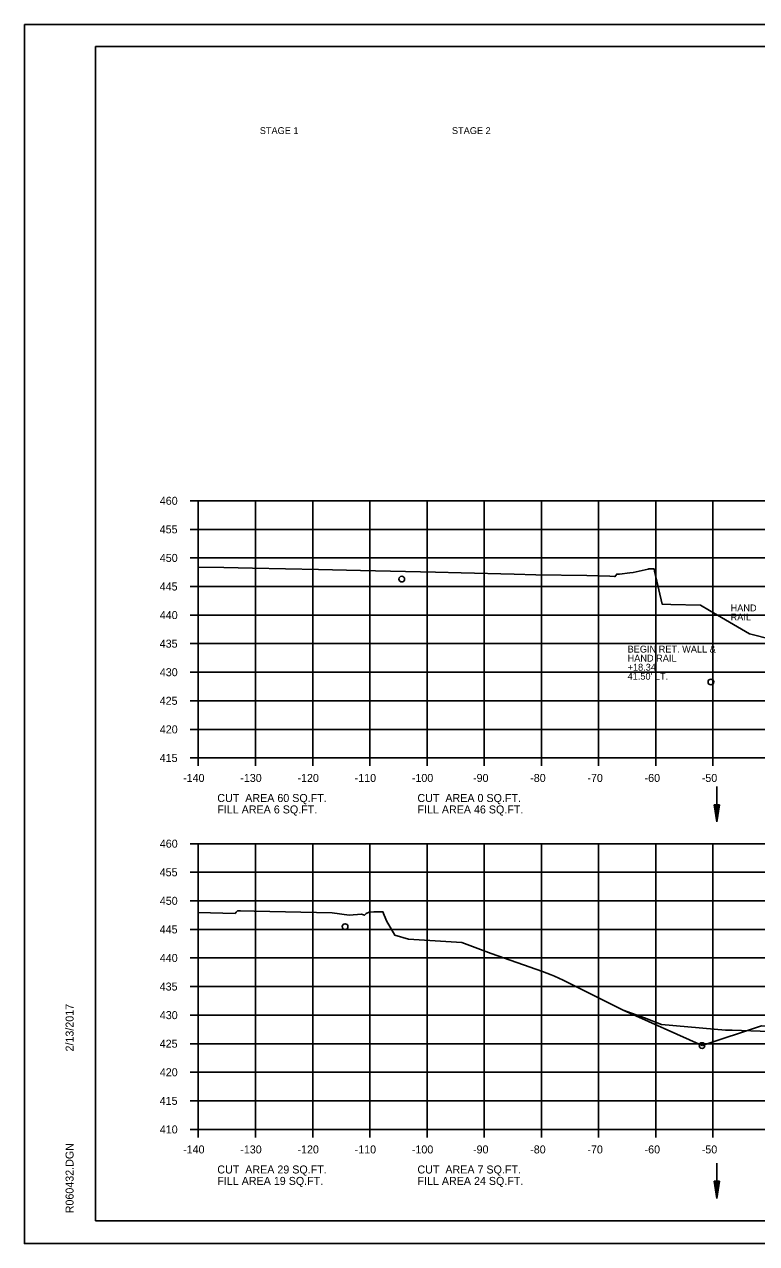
# Model space of a CAD drawing. Extents: x 1538688 to 1540766, y 656250 to 671912.
# Drawn here: x 1538687.8 to 1538815.8, y 663591.4 to 663804.7 of the extents above; entities that cross this region are included whole.
import ezdxf

# ---------------------------------------------------------------- set-up
doc = ezdxf.new("R2010")
doc.units = 0
for name, color, linetype in [('15', 7, 'Continuous'), ('18', 7, 'Continuous'), ('20', 7, 'Continuous'), ('22', 7, 'Continuous'), ('26', 7, 'Continuous'), ('39', 7, 'Continuous'), ('41', 7, 'Continuous'), ('7', 7, 'Continuous'), ('Borings', 7, 'Continuous'), ('Default', 7, 'Continuous'), ('Horizontal Alignment', 7, 'Continuous'), ('RipRap', 7, 'Continuous')]:
    doc.layers.add(name, color=color, linetype=linetype)

msp = doc.modelspace()

# ---------------------------------------------------------------- linework, layer by layer
at = {"layer": '15'}
for p, q in [((1538808.41, 663668.18), (1538808.86, 663665.18)), ((1538808.41, 663668.18), (1538809.31, 663668.18)), ((1538808.48, 663668.18), (1538808.86, 663665.68)), ((1538808.56, 663668.18), (1538808.86, 663666.19)), ((1538808.63, 663668.18), (1538808.86, 663666.69)), ((1538808.71, 663668.18), (1538808.86, 663667.2)), ((1538808.79, 663668.18), (1538808.86, 663667.7)), ((1538809.31, 663668.18), (1538808.86, 663665.18)), ((1538809, 663668.18), (1538808.86, 663667.2)), ((1538809.16, 663668.18), (1538808.86, 663666.19)), ((1538809.23, 663668.18), (1538808.86, 663665.68)), ((1538809.08, 663668.18), (1538808.86, 663666.69)), ((1538808.93, 663668.18), (1538808.86, 663667.7)), ((1538808.41, 663602.3), (1538808.86, 663599.3)), ((1538808.41, 663602.3), (1538809.31, 663602.3)), ((1538808.48, 663602.3), (1538808.86, 663599.8)), ((1538808.56, 663602.3), (1538808.86, 663600.32)), ((1538808.63, 663602.3), (1538808.86, 663600.82)), ((1538808.71, 663602.3), (1538808.86, 663601.33)), ((1538808.79, 663602.3), (1538808.86, 663601.83)), ((1538809.31, 663602.3), (1538808.86, 663599.3)), ((1538809, 663602.3), (1538808.86, 663601.33)), ((1538809.16, 663602.3), (1538808.86, 663600.32)), ((1538809.23, 663602.3), (1538808.86, 663599.8)), ((1538809.08, 663602.3), (1538808.86, 663600.82)), ((1538808.93, 663602.3), (1538808.86, 663601.83))]:
    msp.add_line(p, q, dxfattribs=at)
at = {"layer": '18'}
for points in [[(1538718.18, 663709.74), (1538722.66, 663709.67), (1538727.65, 663709.57), (1538739.19, 663709.37), (1538746.56, 663709.15), (1538759.63, 663708.9), (1538764.17, 663708.77), (1538773.41, 663708.53), (1538777.2, 663708.44), (1538786.14, 663708.3), (1538790.14, 663708.2), (1538790.93, 663708.1), (1538790.99, 663708.09), (1538791, 663708.09), (1538791.36, 663708.54), (1538791.36, 663708.54), (1538791.5, 663708.54), (1538791.82, 663708.54), (1538791.82, 663708.54), (1538793.64, 663708.75), (1538794.22, 663708.81), (1538796.86, 663709.41), (1538796.98, 663709.44), (1538797.02, 663709.44), (1538797.89, 663709.44), (1538797.97, 663709.03), (1538799.31, 663703.26), (1538800.82, 663703.21), (1538806, 663703.08), (1538807.6, 663702.15), (1538814.54, 663698.09), (1538818.46, 663697.12)], [(1538718.18, 663649.32), (1538724.62, 663649.16), (1538724.82, 663649.39), (1538725.03, 663649.61), (1538725.32, 663649.61), (1538725.56, 663649.61), (1538727.96, 663649.56), (1538741.61, 663649.27), (1538744.55, 663648.88), (1538746.72, 663649.02), (1538747.22, 663648.84), (1538747.55, 663649.13), (1538748.06, 663649.37), (1538748.85, 663649.44), (1538748.96, 663649.45), (1538750.31, 663649.45), (1538750.45, 663649.45), (1538751.07, 663647.86), (1538752.52, 663645.34), (1538754.96, 663644.64), (1538764.26, 663644.07), (1538769.42, 663642.14), (1538778.37, 663639), (1538779.91, 663638.41), (1538780.48, 663638.18), (1538781.99, 663637.46), (1538792.48, 663632.23), (1538796.21, 663630.87), (1538799.17, 663629.74), (1538808.36, 663628.93), (1538810.35, 663628.75), (1538810.82, 663628.74), (1538811.55, 663628.74), (1538826.21, 663628.22)]]:
    msp.add_lwpolyline(points, dxfattribs=at)
at = {"layer": '20'}
msp.add_lwpolyline([(1538792.48, 663632.23), (1538806.26, 663626.05), (1538816.67, 663629.52), (1538821.67, 663629.42), (1538824.67, 663629.36), (1538825.17, 663629.36), (1538825.18, 663628.86), (1538826.18, 663628.88), (1538858.18, 663627.6), (1538890.18, 663626.32), (1538891.18, 663626.3), (1538891.19, 663626.8), (1538891.69, 663626.8), (1538894.69, 663626.86), (1538899.69, 663626.96), (1538901.28, 663626.42)], dxfattribs=at)
at = {"layer": '22'}
for p, q in [((1538718.18, 663721.37), (1538998.18, 663721.37)), ((1538718.18, 663676.37), (1538718.18, 663721.37)), ((1538728.18, 663676.37), (1538728.18, 663721.37)), ((1538738.18, 663676.37), (1538738.18, 663721.37)), ((1538748.18, 663676.37), (1538748.18, 663721.37)), ((1538758.18, 663676.37), (1538758.18, 663721.37)), ((1538768.18, 663676.37), (1538768.18, 663721.37)), ((1538778.18, 663676.37), (1538778.18, 663721.37)), ((1538788.18, 663676.37), (1538788.18, 663721.37)), ((1538798.18, 663676.37), (1538798.18, 663721.37)), ((1538808.18, 663676.37), (1538808.18, 663721.37)), ((1538718.18, 663716.37), (1538998.18, 663716.37)), ((1538718.18, 663711.37), (1538998.18, 663711.37)), ((1538718.18, 663706.37), (1538998.18, 663706.37)), ((1538718.18, 663701.37), (1538998.18, 663701.37)), ((1538718.18, 663696.37), (1538998.18, 663696.37)), ((1538718.18, 663691.37), (1538998.18, 663691.37)), ((1538718.18, 663686.37), (1538998.18, 663686.37)), ((1538718.18, 663681.37), (1538998.18, 663681.37)), ((1538718.18, 663676.37), (1538998.18, 663676.37)), ((1538718.18, 663661.37), (1538998.18, 663661.37)), ((1538718.18, 663611.37), (1538718.18, 663661.37)), ((1538728.18, 663611.37), (1538728.18, 663661.37)), ((1538738.18, 663611.37), (1538738.18, 663661.37)), ((1538748.18, 663611.37), (1538748.18, 663661.37)), ((1538758.18, 663611.37), (1538758.18, 663661.37)), ((1538768.18, 663611.37), (1538768.18, 663661.37)), ((1538778.18, 663611.37), (1538778.18, 663661.37)), ((1538788.18, 663611.37), (1538788.18, 663661.37)), ((1538798.18, 663611.37), (1538798.18, 663661.37)), ((1538808.18, 663611.37), (1538808.18, 663661.37)), ((1538718.18, 663656.37), (1538998.18, 663656.37)), ((1538718.18, 663651.37), (1538998.18, 663651.37)), ((1538718.18, 663646.37), (1538998.18, 663646.37)), ((1538718.18, 663641.37), (1538998.18, 663641.37)), ((1538718.18, 663636.37), (1538998.18, 663636.37)), ((1538718.18, 663631.37), (1538998.18, 663631.37)), ((1538718.18, 663626.37), (1538998.18, 663626.37)), ((1538718.18, 663621.37), (1538998.18, 663621.37)), ((1538718.18, 663616.37), (1538998.18, 663616.37)), ((1538718.18, 663611.37), (1538998.18, 663611.37))]:
    msp.add_line(p, q, dxfattribs=at)
at = {"layer": '26'}
for p, q in [((1538687.78, 663804.73), (1539021.11, 663804.73)), ((1538687.78, 663591.39), (1539021.11, 663591.39))]:
    msp.add_line(p, q, dxfattribs=at)
msp.add_lwpolyline([(1538687.77, 663804.73), (1539021.11, 663804.73), (1539021.11, 663591.39), (1538687.77, 663591.39)], close=True, dxfattribs=at)
for centre in [(1538753.76, 663707.67), (1538807.81, 663689.66), (1538743.85, 663646.85), (1538806.26, 663626.05)]:
    msp.add_circle(centre, 0.5, dxfattribs=at)
at = {"layer": '39'}
for p, q in [((1538808.86, 663671.37), (1538808.86, 663665.18)), ((1538808.86, 663605.49), (1538808.86, 663599.3))]:
    msp.add_line(p, q, dxfattribs=at)
at = {"layer": 'Borings'}
for p, q in [((1538716.78, 663721.37), (1538718.18, 663721.37)), ((1538718.18, 663676.37), (1538718.18, 663721.37)), ((1538716.78, 663716.37), (1538718.18, 663716.37)), ((1538716.78, 663711.37), (1538718.18, 663711.37)), ((1538716.78, 663706.37), (1538718.18, 663706.37)), ((1538716.78, 663701.37), (1538718.18, 663701.37)), ((1538716.78, 663696.37), (1538718.18, 663696.37)), ((1538716.78, 663691.37), (1538718.18, 663691.37)), ((1538716.78, 663686.37), (1538718.18, 663686.37)), ((1538716.78, 663681.37), (1538718.18, 663681.37)), ((1538716.78, 663676.37), (1538718.18, 663676.37)), ((1538718.18, 663676.37), (1538998.18, 663676.37)), ((1538718.18, 663674.97), (1538718.18, 663676.37)), ((1538728.18, 663674.97), (1538728.18, 663676.37)), ((1538738.18, 663674.97), (1538738.18, 663676.37)), ((1538748.18, 663674.97), (1538748.18, 663676.37)), ((1538758.18, 663674.97), (1538758.18, 663676.37)), ((1538768.18, 663674.97), (1538768.18, 663676.37)), ((1538778.18, 663674.97), (1538778.18, 663676.37)), ((1538788.18, 663674.97), (1538788.18, 663676.37)), ((1538798.18, 663674.97), (1538798.18, 663676.37)), ((1538808.18, 663674.97), (1538808.18, 663676.37)), ((1538716.78, 663661.37), (1538718.18, 663661.37)), ((1538718.18, 663611.37), (1538718.18, 663661.37)), ((1538716.78, 663656.37), (1538718.18, 663656.37)), ((1538716.78, 663651.37), (1538718.18, 663651.37)), ((1538716.78, 663646.37), (1538718.18, 663646.37)), ((1538716.78, 663641.37), (1538718.18, 663641.37)), ((1538716.78, 663636.37), (1538718.18, 663636.37)), ((1538716.78, 663631.37), (1538718.18, 663631.37)), ((1538716.78, 663626.37), (1538718.18, 663626.37)), ((1538716.78, 663621.37), (1538718.18, 663621.37)), ((1538716.78, 663616.37), (1538718.18, 663616.37)), ((1538716.78, 663611.37), (1538718.18, 663611.37)), ((1538718.18, 663611.37), (1538998.18, 663611.37)), ((1538718.18, 663609.97), (1538718.18, 663611.37)), ((1538728.18, 663609.97), (1538728.18, 663611.37)), ((1538738.18, 663609.97), (1538738.18, 663611.37)), ((1538748.18, 663609.97), (1538748.18, 663611.37)), ((1538758.18, 663609.97), (1538758.18, 663611.37)), ((1538768.18, 663609.97), (1538768.18, 663611.37)), ((1538778.18, 663609.97), (1538778.18, 663611.37)), ((1538788.18, 663609.97), (1538788.18, 663611.37)), ((1538798.18, 663609.97), (1538798.18, 663611.37)), ((1538808.18, 663609.97), (1538808.18, 663611.37))]:
    msp.add_line(p, q, dxfattribs=at)
at = {"layer": 'RipRap'}
for p, q in [((1538700.18, 663800.83), (1539016.36, 663800.83)), ((1538700.18, 663595.37), (1538700.18, 663800.83)), ((1538700.18, 663595.37), (1538700.18, 663595.37)), ((1539016.36, 663595.37), (1538700.18, 663595.37))]:
    msp.add_line(p, q, dxfattribs=at)

# ---------------------------------------------------------------- texts
at = {"layer": '41'}
for s, p in [('HAND', (1538811.26, 663702.02)), ('RAIL', (1538811.26, 663700.44))]:
    msp.add_text(s, height=1.2, dxfattribs=at).set_placement(p)
at = {"layer": '7'}
for s, p in [('BEGIN RET. WALL &', (1538793.25, 663694.81)), ('HAND RAIL', (1538793.25, 663693.23)), ("41.50' LT.", (1538793.25, 663690.06)), ('+18.34', (1538793.25, 663691.64))]:
    msp.add_text(s, height=1.2, dxfattribs=at).set_placement(p)
at = {"layer": 'Default'}
for s, p in [('STAGE 1', (1538728.93, 663785.54)), ('STAGE 2', (1538762.53, 663785.54))]:
    msp.add_text(s, height=1.2, dxfattribs=at).set_placement(p)
at = {"layer": 'Horizontal Alignment'}
for s, p in [('460', (1538711.45, 663720.67)), ('455', (1538711.43, 663715.67)), ('450', (1538711.45, 663710.67)), ('445', (1538711.43, 663705.67)), ('440', (1538711.45, 663700.67)), ('435', (1538711.43, 663695.67)), ('430', (1538711.45, 663690.67)), ('425', (1538711.43, 663685.67)), ('420', (1538711.45, 663680.67)), ('415', (1538711.43, 663675.67)), ('-140', (1538715.52, 663672.17)), ('-130', (1538725.52, 663672.17)), ('-120', (1538735.52, 663672.17)), ('-110', (1538745.52, 663672.17)), ('-100', (1538755.52, 663672.17)), ('-90', (1538766.22, 663672.17)), ('-80', (1538776.22, 663672.17)), ('-70', (1538786.22, 663672.17)), ('-60', (1538796.22, 663672.17)), ('-50', (1538806.22, 663672.17)), ('CUT  AREA 60 SQ.FT.', (1538721.5, 663668.66)), ('CUT  AREA 0 SQ.FT.', (1538756.5, 663668.66)), ('FILL AREA 6 SQ.FT.', (1538721.5, 663666.66)), ('FILL AREA 46 SQ.FT.', (1538756.5, 663666.66)), ('460', (1538711.45, 663660.67)), ('455', (1538711.43, 663655.67)), ('450', (1538711.45, 663650.67)), ('445', (1538711.43, 663645.67)), ('440', (1538711.45, 663640.67)), ('435', (1538711.43, 663635.67)), ('430', (1538711.45, 663630.67)), ('425', (1538711.43, 663625.67)), ('420', (1538711.45, 663620.67)), ('415', (1538711.43, 663615.67)), ('410', (1538711.45, 663610.67)), ('-140', (1538715.52, 663607.17)), ('-130', (1538725.52, 663607.17)), ('-120', (1538735.52, 663607.17)), ('-110', (1538745.52, 663607.17)), ('-100', (1538755.52, 663607.17)), ('-90', (1538766.22, 663607.17)), ('-80', (1538776.22, 663607.17)), ('-70', (1538786.22, 663607.17)), ('-60', (1538796.22, 663607.17)), ('-50', (1538806.22, 663607.17)), ('CUT  AREA 29 SQ.FT.', (1538721.5, 663603.66)), ('CUT  AREA 7 SQ.FT.', (1538756.5, 663603.66)), ('FILL AREA 19 SQ.FT.', (1538721.5, 663601.66)), ('FILL AREA 24 SQ.FT.', (1538756.5, 663601.66))]:
    msp.add_text(s, height=1.4, dxfattribs=at).set_placement(p)
at = {"layer": 'RipRap'}
for s, p in [('2/13/2017', (1538696.37, 663625.01)), ('R060432.DGN', (1538696.37, 663596.7))]:
    msp.add_text(s, height=1.4, rotation=90, dxfattribs=at).set_placement(p)

doc.saveas('drawing.dxf')
